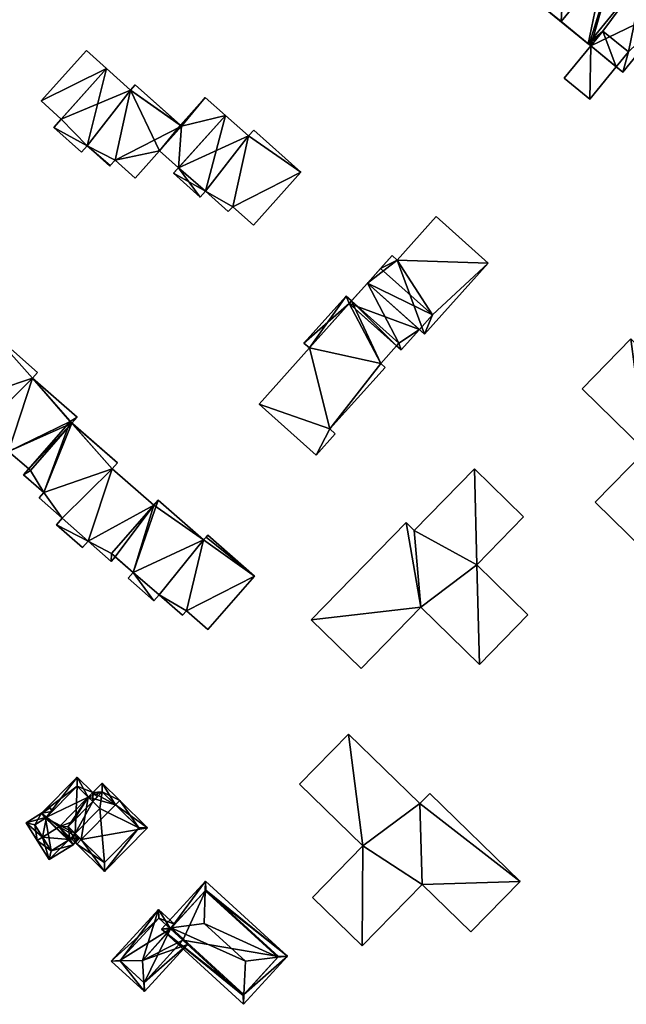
# Model space of a CAD drawing. Header units: inches. Extents: x 2685601 to 2690022, y 1235992 to 1239010.
# Tile 340 of 390: x 2689705 to 2689801, y 1237316 to 1237473. Entities that reach past the tile are written whole.
import ezdxf

# ---------------------------------------------------------------- set-up
doc = ezdxf.new("R2010")
doc.units = ezdxf.units.IN
doc.header["$MEASUREMENT"] = 0
doc.layers.add('Gebaeude Einzelhaus', color=10, linetype='Continuous')

msp = doc.modelspace()

# ---------------------------------------------------------------- meshes
at = {"layer": 'Gebaeude Einzelhaus'}
mesh = msp.add_polyface(dxfattribs=at)
corners = [(2689799.21, 1237483.392, 506.798), (2689793.805, 1237492.246, 506.798), (2689791.631, 1237489.586, 506.798), (2689801.385, 1237486.053, 506.798), (2689791.631, 1237489.586, 508.063), (2689782.754, 1237478.723, 508.063), (2689790.665, 1237472.259, 508.063), (2689799.542, 1237483.121, 508.063), (2689795.215, 1237459.954, 503.259), (2689799.423, 1237465.103, 503.26), (2689795.372, 1237468.412, 503.26), (2689791.165, 1237463.264, 503.26), (2689795.142, 1237468.601, 509.201), (2689799.543, 1237483.123, 509.201), (2689790.665, 1237472.259, 509.201), (2689795.372, 1237468.412, 509.201), (2689809.338, 1237475.119, 509.201), (2689800.46, 1237464.255, 509.201), (2689809.338, 1237475.119, 508.063), (2689804.661, 1237483.546, 508.063), (2689802.405, 1237480.785, 508.063), (2689811.595, 1237477.881, 508.063), (2689791.631, 1237489.586, 496.373), (2689793.805, 1237492.246, 496.373), (2689790.045, 1237487.645, 496.373), (2689790.045, 1237487.645, 506.798), (2689801.385, 1237486.053, 496.373), (2689799.21, 1237483.392, 496.373), (2689797.624, 1237481.451, 496.373), (2689782.754, 1237478.723, 496.373), (2689794.979, 1237468.733, 496.373), (2689794.98, 1237468.734, 508.063), (2689802.404, 1237480.783, 508.063), (2689802.404, 1237480.783, 496.373), (2689799.542, 1237483.121, 496.373), (2689803.856, 1237479.596, 496.373), (2689795.215, 1237459.954, 496.373), (2689791.165, 1237463.264, 496.373), (2689799.423, 1237465.103, 496.373), (2689795.372, 1237468.412, 496.373), (2689797.288, 1237470.756, 496.373), (2689801.338, 1237467.446, 496.373), (2689799.543, 1237483.123, 508.063), (2689799.543, 1237483.123, 496.373), (2689795.142, 1237468.601, 496.373), (2689800.46, 1237464.255, 496.373), (2689809.338, 1237475.119, 496.373), (2689802.405, 1237480.785, 496.373), (2689804.661, 1237483.546, 496.373), (2689811.595, 1237477.881, 496.373)]
mesh.append_faces([[corners[k] for k in face] for face in [(21, 19, 18), (18, 19, 20), (16, 15, 17), (16, 13, 15), (15, 13, 12), (12, 13, 14), (8, 10, 11), (8, 9, 10), (4, 6, 7), (4, 5, 6), (3, 1, 0), (0, 1, 2)]], dxfattribs={"color": 13})
mesh.append_faces([[corners[k] for k in face] for face in [(48, 46, 47), (48, 49, 46), (18, 49, 21), (18, 46, 49), (48, 47, 19), (19, 47, 20), (19, 21, 48), (48, 21, 49), (35, 40, 30), (30, 40, 44), (44, 40, 39), (35, 41, 40), (41, 45, 38), (35, 46, 41), (41, 46, 45), (33, 47, 35), (35, 47, 46), (33, 34, 47), (47, 34, 43), (13, 20, 42), (13, 16, 20), (20, 16, 18), (17, 18, 16), (17, 45, 18), (18, 45, 46), (45, 9, 38), (9, 15, 10), (45, 17, 9), (9, 17, 15), (44, 10, 12), (12, 10, 15), (44, 39, 10), (14, 31, 12), (12, 31, 44), (44, 31, 30), (14, 6, 31), (14, 7, 6), (7, 42, 34), (34, 42, 43), (14, 13, 7), (7, 13, 42), (38, 40, 41), (38, 39, 40), (38, 36, 39), (39, 36, 37), (37, 10, 39), (37, 11, 10), (9, 8, 38), (38, 8, 36), (8, 11, 36), (36, 11, 37), (24, 28, 29), (29, 28, 30), (30, 28, 35), (35, 28, 33), (33, 28, 34), (34, 28, 27), (7, 0, 4), (4, 0, 2), (0, 34, 27), (0, 33, 34), (7, 32, 0), (0, 32, 33), (6, 30, 31), (5, 29, 6), (6, 29, 30), (4, 25, 5), (5, 25, 29), (29, 25, 24), (4, 2, 25), (23, 27, 22), (22, 27, 24), (24, 27, 28), (23, 26, 27), (1, 3, 23), (23, 3, 26), (27, 26, 0), (0, 26, 3), (2, 24, 25), (2, 22, 24), (2, 1, 22), (22, 1, 23)]], dxfattribs={"color": 41})
mesh = msp.add_polyface(dxfattribs=at)
corners = [(2689734.31, 1237445.38, 496.415), (2689737.944, 1237442.126, 496.415), (2689738.646, 1237442.91, 496.415), (2689749.424, 1237448.386, 496.415), (2689741.908, 1237439.991, 496.415), (2689741.114, 1237454.121, 496.415), (2689741.961, 1237455.068, 496.415), (2689737.48, 1237457.375, 496.415), (2689729.27, 1237448.205, 496.415), (2689733.471, 1237444.444, 496.415), (2689722.454, 1237461.395, 495.278), (2689730.548, 1237455.663, 495.278), (2689723.206, 1237462.235, 495.278), (2689720.011, 1237450.278, 495.278), (2689723.184, 1237447.438, 495.278), (2689715.594, 1237452.569, 495.278), (2689718.639, 1237464.81, 495.278), (2689710.276, 1237455.469, 495.278), (2689714.669, 1237451.536, 495.278), (2689719.241, 1237449.416, 495.278), (2689719.185, 1237449.354, 495.278), (2689718.638, 1237464.809, 493.383), (2689708.279, 1237459.671, 493.383), (2689711.476, 1237456.809, 493.383), (2689715.443, 1237467.671, 493.383), (2689730.548, 1237455.663, 494.645), (2689730.04, 1237449.065, 494.645), (2689737.48, 1237457.375, 494.645), (2689727.043, 1237451.749, 494.645), (2689734.293, 1237460.229, 494.645), (2689730.358, 1237455.833, 494.645), (2689737.944, 1237442.126, 481.855), (2689734.31, 1237445.38, 481.855), (2689738.646, 1237442.91, 481.855), (2689741.908, 1237439.991, 481.855), (2689749.424, 1237448.386, 481.855), (2689741.961, 1237455.068, 481.855), (2689741.114, 1237454.121, 481.855), (2689737.48, 1237457.375, 481.855), (2689729.27, 1237448.205, 481.855), (2689730.04, 1237449.065, 481.855), (2689733.471, 1237444.444, 481.855), (2689710.276, 1237455.469, 481.855), (2689711.476, 1237456.809, 481.855), (2689714.669, 1237451.536, 481.855), (2689715.594, 1237452.569, 481.855), (2689719.185, 1237449.354, 481.855), (2689719.241, 1237449.416, 481.855), (2689720.011, 1237450.278, 481.855), (2689723.184, 1237447.438, 481.855), (2689727.043, 1237451.749, 481.855), (2689723.206, 1237462.235, 481.855), (2689730.358, 1237455.833, 481.855), (2689722.454, 1237461.395, 481.855), (2689718.638, 1237464.809, 481.855), (2689730.548, 1237455.663, 481.855), (2689708.279, 1237459.671, 481.855), (2689715.443, 1237467.671, 481.855), (2689734.293, 1237460.229, 481.855), (2689726.853, 1237451.919, 494.645), (2689726.853, 1237451.919, 481.855)]
mesh.append_faces([[corners[k] for k in face] for face in [(25, 29, 30), (25, 27, 29), (28, 26, 25), (25, 26, 27), (24, 22, 21), (21, 22, 23), (13, 15, 19), (19, 15, 20), (15, 17, 18), (15, 16, 17), (13, 10, 15), (15, 10, 16), (14, 11, 13), (13, 11, 10), (10, 11, 12), (0, 8, 9), (0, 7, 8), (0, 5, 7), (5, 3, 6), (0, 2, 5), (5, 2, 3), (3, 2, 4), (0, 1, 2)]], dxfattribs={"color": 13})
mesh.append_faces([[corners[k] for k in face] for face in [(50, 55, 40), (40, 55, 38), (38, 55, 58), (58, 55, 52), (27, 38, 29), (29, 38, 58), (50, 59, 60), (50, 28, 59), (50, 40, 28), (28, 40, 26), (30, 29, 52), (52, 29, 58), (57, 54, 56), (56, 54, 43), (54, 57, 21), (21, 57, 24), (23, 22, 43), (43, 22, 56), (22, 24, 56), (56, 24, 57), (52, 53, 51), (53, 43, 54), (53, 45, 43), (43, 45, 42), (42, 45, 44), (45, 47, 46), (53, 48, 45), (45, 48, 47), (52, 50, 53), (53, 50, 48), (48, 50, 49), (52, 55, 50), (10, 21, 16), (10, 53, 21), (21, 53, 54), (10, 12, 53), (53, 12, 51), (51, 30, 52), (30, 11, 25), (51, 12, 30), (30, 12, 11), (11, 28, 25), (28, 49, 50), (11, 14, 28), (28, 14, 49), (14, 13, 49), (49, 13, 48), (13, 19, 48), (48, 19, 47), (19, 20, 47), (47, 20, 46), (20, 15, 46), (46, 15, 45), (15, 18, 45), (45, 18, 44), (18, 17, 44), (44, 17, 42), (42, 23, 43), (23, 16, 21), (42, 17, 23), (23, 17, 16), (35, 37, 36), (37, 40, 38), (40, 41, 39), (37, 32, 40), (40, 32, 41), (35, 33, 37), (37, 33, 32), (32, 33, 31), (35, 34, 33), (0, 9, 32), (32, 9, 41), (9, 8, 41), (41, 8, 39), (39, 26, 40), (26, 7, 27), (39, 8, 26), (26, 8, 7), (5, 27, 7), (5, 37, 27), (27, 37, 38), (5, 6, 37), (37, 6, 36), (6, 3, 36), (36, 3, 35), (3, 4, 35), (35, 4, 34), (4, 2, 34), (34, 2, 33), (2, 1, 33), (33, 1, 31), (1, 0, 31), (31, 0, 32)]], dxfattribs={"color": 41})
mesh = msp.add_polyface(dxfattribs=at)
corners = [(2689757.114, 1237427.568, 495.689), (2689749.929, 1237421.268, 495.689), (2689750.781, 1237420.504, 495.689), (2689756.606, 1237428.726, 495.689), (2689754.048, 1237407.663, 495.689), (2689742.811, 1237411.6, 495.689), (2689762.086, 1237418.035, 495.689), (2689751.846, 1237403.513, 495.689), (2689754.888, 1237406.91, 495.689), (2689762.779, 1237417.415, 495.689), (2689764.611, 1237420.856, 495.689), (2689757.464, 1237427.958, 495.689), (2689757.114, 1237427.568, 496.068), (2689765.338, 1237420.206, 496.068), (2689768.233, 1237423.44, 496.068), (2689760.011, 1237430.803, 496.068), (2689764.699, 1237434.431, 497.964), (2689763.9, 1237435.148, 497.964), (2689760.01, 1237430.803, 497.964), (2689769.04, 1237422.718, 497.964), (2689779.12, 1237433.976, 497.964), (2689770.889, 1237441.345, 497.964), (2689749.929, 1237421.268, 481.922), (2689756.606, 1237428.726, 481.922), (2689750.781, 1237420.504, 481.922), (2689742.811, 1237411.6, 481.922), (2689751.846, 1237403.513, 481.922), (2689754.888, 1237406.91, 481.922), (2689754.048, 1237407.663, 481.922), (2689762.779, 1237417.415, 481.922), (2689762.086, 1237418.035, 481.922), (2689764.611, 1237420.856, 481.922), (2689757.464, 1237427.958, 481.922), (2689764.961, 1237421.246, 481.922), (2689760.011, 1237430.803, 481.922), (2689762.068, 1237433.1, 496.068), (2689762.068, 1237433.1, 481.922), (2689765.338, 1237420.206, 481.922), (2689768.233, 1237423.44, 481.922), (2689770.29, 1237425.738, 481.922), (2689764.699, 1237434.431, 481.922), (2689770.889, 1237441.345, 481.922), (2689763.9, 1237435.148, 481.922), (2689769.04, 1237422.718, 481.922), (2689779.12, 1237433.976, 481.922)]
mesh.append_faces([[corners[k] for k in face] for face in [(16, 20, 21), (16, 19, 20), (16, 18, 19), (16, 17, 18), (12, 14, 15), (12, 13, 14), (3, 0, 11), (0, 6, 10), (6, 4, 9), (4, 7, 8), (4, 5, 7), (0, 2, 6), (6, 2, 4), (4, 2, 5), (3, 1, 0), (0, 1, 2)]], dxfattribs={"color": 13})
mesh.append_faces([[corners[k] for k in face] for face in [(40, 36, 42), (40, 39, 36), (39, 43, 38), (40, 44, 39), (39, 44, 43), (40, 41, 44), (21, 20, 41), (41, 20, 44), (20, 19, 44), (44, 19, 43), (43, 14, 38), (14, 18, 15), (43, 19, 14), (14, 19, 18), (17, 35, 18), (18, 35, 15), (17, 42, 35), (35, 42, 36), (17, 16, 42), (42, 16, 40), (16, 21, 40), (40, 21, 41), (34, 33, 32), (33, 37, 31), (34, 38, 33), (33, 38, 37), (34, 39, 38), (34, 36, 39), (37, 38, 13), (13, 38, 14), (37, 10, 31), (10, 12, 0), (37, 13, 10), (10, 13, 12), (11, 34, 32), (34, 35, 36), (11, 15, 34), (34, 15, 35), (0, 12, 11), (11, 12, 15), (26, 28, 27), (28, 30, 29), (30, 32, 31), (31, 32, 33), (28, 24, 30), (30, 24, 32), (32, 24, 23), (23, 24, 22), (26, 25, 28), (28, 25, 24), (23, 11, 32), (23, 3, 11), (30, 31, 6), (6, 31, 10), (6, 9, 30), (30, 9, 29), (9, 4, 29), (29, 4, 28), (4, 8, 28), (28, 8, 27), (8, 7, 27), (27, 7, 26), (7, 5, 26), (26, 5, 25), (5, 2, 25), (25, 2, 24), (2, 1, 24), (24, 1, 22), (1, 3, 22), (22, 3, 23)]], dxfattribs={"color": 41})
mesh = msp.add_polyface(dxfattribs=at)
corners = [(2689742.089, 1237384.325, 493.404), (2689734.676, 1237390.818, 493.404), (2689734.418, 1237390.522, 493.404), (2689734.03, 1237390.079, 493.404), (2689722.859, 1237384.93, 493.404), (2689726.836, 1237396.379, 493.404), (2689726.969, 1237381.375, 493.404), (2689731.298, 1237378.825, 493.404), (2689719.435, 1237387.929, 493.404), (2689726.141, 1237380.43, 493.404), (2689722.074, 1237384.033, 493.404), (2689722.054, 1237384.01, 493.404), (2689730.683, 1237378.123, 493.404), (2689734.678, 1237375.864, 493.404), (2689700.136, 1237423.273, 491.888), (2689706.931, 1237415.725, 491.888), (2689707.723, 1237416.628, 491.888), (2689696.186, 1237412.116, 491.888), (2689698.935, 1237407.849, 491.888), (2689703.126, 1237404.111, 491.888), (2689712.886, 1237408.84, 491.888), (2689713.994, 1237409.54, 491.888), (2689692.893, 1237415.001, 491.888), (2689695.265, 1237411.064, 491.888), (2689698.061, 1237406.851, 491.888), (2689702.286, 1237403.151, 491.888), (2689706.305, 1237401.327, 491.888), (2689713.166, 1237408.595, 491.888), (2689712.886, 1237408.84, 492.646), (2689705.505, 1237400.414, 492.645), (2689708.705, 1237397.61, 492.645), (2689711.623, 1237393.53, 492.645), (2689707.949, 1237396.748, 492.645), (2689719.554, 1237401.328, 492.645), (2689715.729, 1237389.883, 492.645), (2689710.703, 1237392.48, 492.645), (2689714.835, 1237388.861, 492.645), (2689719.435, 1237387.929, 492.645), (2689719.394, 1237386.673, 492.645), (2689726.128, 1237395.57, 492.645), (2689720.034, 1237387.404, 492.645), (2689720.383, 1237402.275, 492.645), (2689726.141, 1237380.43, 479.964), (2689722.054, 1237384.01, 479.964), (2689726.969, 1237381.375, 479.964), (2689730.683, 1237378.123, 479.964), (2689731.298, 1237378.825, 479.964), (2689734.678, 1237375.864, 479.964), (2689742.089, 1237384.325, 479.964), (2689734.676, 1237390.818, 479.964), (2689734.418, 1237390.522, 479.964), (2689734.03, 1237390.079, 479.964), (2689726.836, 1237396.379, 479.964), (2689726.128, 1237395.57, 479.964), (2689722.859, 1237384.93, 479.964), (2689720.034, 1237387.404, 479.964), (2689722.074, 1237384.033, 479.964), (2689719.435, 1237387.929, 479.964), (2689696.186, 1237412.116, 479.964), (2689692.893, 1237415.001, 479.964), (2689695.265, 1237411.064, 479.964), (2689698.935, 1237407.849, 479.964), (2689698.061, 1237406.851, 479.964), (2689702.286, 1237403.151, 479.964), (2689703.126, 1237404.111, 479.964), (2689706.305, 1237401.327, 479.964), (2689713.166, 1237408.595, 479.964), (2689713.994, 1237409.54, 479.964), (2689706.931, 1237415.725, 479.964), (2689707.723, 1237416.628, 479.964), (2689700.136, 1237423.273, 479.964), (2689706.586, 1237401.081, 479.964), (2689710.703, 1237392.48, 479.964), (2689711.623, 1237393.53, 479.964), (2689714.835, 1237388.861, 479.964), (2689715.729, 1237389.883, 479.964), (2689719.394, 1237386.673, 479.964), (2689719.554, 1237401.328, 479.964), (2689720.383, 1237402.275, 479.964), (2689705.505, 1237400.414, 479.964), (2689708.705, 1237397.61, 479.964), (2689707.949, 1237396.748, 479.964)]
mesh.append_faces([[corners[k] for k in face] for face in [(28, 33, 41), (37, 38, 40), (33, 34, 39), (39, 34, 37), (37, 34, 38), (34, 35, 36), (33, 31, 34), (34, 31, 35), (28, 30, 33), (33, 30, 31), (31, 30, 32), (28, 29, 30), (21, 20, 27), (20, 19, 26), (19, 24, 25), (19, 18, 24), (18, 17, 23), (17, 14, 22), (21, 15, 20), (20, 15, 19), (19, 15, 18), (18, 15, 17), (17, 15, 14), (14, 15, 16), (0, 7, 13), (7, 6, 12), (9, 10, 11), (6, 4, 9), (9, 4, 10), (4, 5, 8), (0, 3, 7), (7, 3, 6), (6, 3, 4), (4, 3, 5), (0, 2, 3), (0, 1, 2)]], dxfattribs={"color": 13})
mesh.append_faces([[corners[k] for k in face] for face in [(71, 79, 65), (66, 80, 71), (71, 80, 79), (80, 73, 81), (73, 75, 72), (72, 75, 74), (75, 57, 76), (76, 57, 55), (75, 53, 57), (78, 77, 66), (66, 77, 80), (80, 77, 73), (73, 77, 75), (75, 77, 53), (31, 32, 73), (73, 32, 81), (32, 30, 81), (81, 30, 80), (30, 29, 80), (80, 29, 79), (79, 26, 65), (26, 28, 20), (79, 29, 26), (26, 29, 28), (78, 27, 41), (41, 27, 28), (28, 27, 20), (78, 66, 27), (41, 33, 78), (78, 33, 77), (33, 39, 77), (77, 39, 53), (76, 55, 38), (38, 55, 40), (38, 34, 76), (76, 34, 75), (34, 36, 75), (75, 36, 74), (36, 35, 74), (74, 35, 72), (35, 31, 72), (72, 31, 73), (64, 66, 65), (65, 66, 71), (64, 68, 66), (66, 68, 67), (68, 70, 69), (68, 58, 70), (70, 58, 59), (64, 61, 68), (68, 61, 58), (58, 61, 60), (64, 62, 61), (64, 63, 62), (22, 14, 59), (59, 14, 70), (14, 16, 70), (70, 16, 69), (16, 15, 69), (69, 15, 68), (15, 21, 68), (68, 21, 67), (67, 21, 66), (66, 21, 27), (64, 65, 19), (19, 65, 26), (19, 25, 64), (64, 25, 63), (25, 24, 63), (63, 24, 62), (24, 18, 62), (62, 18, 61), (18, 23, 61), (61, 23, 60), (23, 17, 60), (60, 17, 58), (17, 22, 58), (58, 22, 59), (51, 53, 52), (53, 55, 57), (51, 54, 53), (53, 54, 55), (54, 42, 56), (56, 42, 43), (51, 44, 54), (54, 44, 42), (51, 46, 44), (44, 46, 45), (50, 48, 51), (51, 48, 46), (46, 48, 47), (50, 49, 48), (10, 4, 56), (56, 4, 54), (11, 10, 43), (43, 10, 56), (54, 40, 55), (40, 8, 37), (54, 4, 40), (40, 4, 8), (8, 39, 37), (39, 52, 53), (8, 5, 39), (39, 5, 52), (5, 3, 52), (52, 3, 51), (3, 2, 51), (51, 2, 50), (2, 1, 50), (50, 1, 49), (1, 0, 49), (49, 0, 48), (0, 13, 48), (48, 13, 47), (13, 7, 47), (47, 7, 46), (7, 12, 46), (46, 12, 45), (12, 6, 45), (45, 6, 44), (6, 9, 44), (44, 9, 42), (9, 11, 42), (42, 11, 43)]], dxfattribs={"color": 41})
mesh = msp.add_polyface(dxfattribs=at)
corners = [(2689828.933, 1237398.583, 500.524), (2689814.624, 1237412.546, 500.459), (2689813.04, 1237410.923, 500.459), (2689804.029, 1237404.215, 500.454), (2689801.746, 1237421.944, 500.409), (2689813.413, 1237398.123, 500.489), (2689793.998, 1237414.003, 500.409), (2689803.903, 1237388.377, 500.489), (2689796.052, 1237396.039, 500.454), (2689821.133, 1237390.59, 500.524), (2689821.133, 1237390.59, 487.069), (2689813.413, 1237398.123, 487.069), (2689828.933, 1237398.583, 487.069), (2689814.624, 1237412.546, 487.069), (2689813.04, 1237410.923, 487.069), (2689801.746, 1237421.944, 487.069), (2689793.998, 1237414.003, 487.069), (2689804.029, 1237404.215, 487.069), (2689796.052, 1237396.039, 487.069), (2689803.903, 1237388.377, 487.069)]
mesh.append_faces([[corners[k] for k in face] for face in [(0, 5, 9), (5, 3, 7), (7, 3, 8), (3, 4, 6), (0, 2, 5), (5, 2, 3), (3, 2, 4), (0, 1, 2)]], dxfattribs={"color": 13})
mesh.append_faces([[corners[k] for k in face] for face in [(11, 12, 10), (11, 14, 12), (12, 14, 13), (18, 17, 19), (19, 17, 11), (11, 17, 14), (14, 17, 15), (15, 17, 16), (5, 7, 11), (11, 7, 19), (7, 8, 19), (19, 8, 18), (8, 3, 18), (18, 3, 17), (3, 6, 17), (17, 6, 16), (6, 4, 16), (16, 4, 15), (4, 14, 15), (4, 2, 14), (2, 1, 14), (14, 1, 13), (1, 12, 13), (1, 0, 12), (0, 9, 12), (12, 9, 10), (9, 5, 10), (10, 5, 11)]], dxfattribs={"color": 41})
mesh = msp.add_polyface(dxfattribs=at)
corners = [(2689768.457, 1237379.396, 496.217), (2689751.072, 1237377.375, 496.27), (2689758.968, 1237369.671, 496.217), (2689766.141, 1237392.817, 496.27), (2689777.317, 1237386.113, 496.209), (2689777.74, 1237370.339, 496.155), (2689767.413, 1237391.577, 496.262), (2689785.418, 1237378.208, 496.155), (2689776.934, 1237401.334, 496.262), (2689784.738, 1237393.719, 496.209), (2689776.934, 1237401.334, 483.503), (2689784.738, 1237393.719, 483.503), (2689767.413, 1237391.577, 483.503), (2689766.141, 1237392.817, 483.503), (2689751.072, 1237377.375, 483.503), (2689758.968, 1237369.671, 483.503), (2689768.457, 1237379.396, 483.503), (2689777.74, 1237370.339, 483.503), (2689785.418, 1237378.208, 483.503), (2689777.317, 1237386.113, 483.503)]
mesh.append_faces([[corners[k] for k in face] for face in [(6, 4, 8), (8, 4, 9), (4, 5, 7), (3, 0, 6), (6, 0, 4), (4, 0, 5), (3, 1, 0), (0, 1, 2)]], dxfattribs={"color": 13})
mesh.append_faces([[corners[k] for k in face] for face in [(17, 19, 18), (19, 10, 11), (19, 12, 10), (17, 16, 19), (19, 16, 12), (12, 16, 13), (13, 16, 14), (14, 16, 15), (9, 4, 11), (11, 4, 19), (4, 7, 19), (19, 7, 18), (7, 5, 18), (18, 5, 17), (5, 16, 17), (5, 0, 16), (0, 2, 16), (16, 2, 15), (2, 14, 15), (2, 1, 14), (1, 3, 14), (14, 3, 13), (3, 6, 13), (13, 6, 12), (6, 8, 12), (12, 8, 10), (8, 9, 10), (10, 9, 11)]], dxfattribs={"color": 41})
mesh = msp.add_polyface(dxfattribs=at)
corners = [(2689768.648, 1237335.453, 495.298), (2689776.368, 1237327.92, 495.333), (2689784.168, 1237335.913, 495.333), (2689768.275, 1237348.253, 495.268), (2689769.859, 1237349.876, 495.268), (2689759.264, 1237341.545, 495.263), (2689756.981, 1237359.274, 495.218), (2689749.233, 1237351.333, 495.218), (2689759.138, 1237325.707, 495.298), (2689751.287, 1237333.369, 495.263), (2689759.264, 1237341.545, 482.568), (2689749.233, 1237351.333, 482.568), (2689751.287, 1237333.369, 482.568), (2689759.138, 1237325.707, 482.568), (2689768.648, 1237335.453, 482.568), (2689776.368, 1237327.92, 482.568), (2689784.168, 1237335.913, 482.568), (2689769.859, 1237349.876, 482.568), (2689768.275, 1237348.253, 482.568), (2689756.981, 1237359.274, 482.568)]
mesh.append_faces([[corners[k] for k in face] for face in [(0, 5, 8), (8, 5, 9), (5, 6, 7), (0, 3, 5), (5, 3, 6), (0, 2, 3), (3, 2, 4), (0, 1, 2)]], dxfattribs={"color": 13})
mesh.append_faces([[corners[k] for k in face] for face in [(16, 18, 17), (18, 10, 19), (19, 10, 11), (10, 13, 12), (15, 14, 16), (16, 14, 18), (18, 14, 10), (10, 14, 13), (7, 6, 11), (11, 6, 19), (6, 18, 19), (6, 3, 18), (3, 4, 18), (18, 4, 17), (4, 16, 17), (4, 2, 16), (2, 1, 16), (16, 1, 15), (1, 0, 15), (15, 0, 14), (0, 8, 14), (14, 8, 13), (8, 9, 13), (13, 9, 12), (9, 5, 12), (12, 5, 10), (5, 7, 10), (10, 7, 11)]], dxfattribs={"color": 41})
mesh = msp.add_polyface(dxfattribs=at)
corners = [(2689709.119, 1237346.12, 490.195), (2689713.965, 1237352.465, 489.918), (2689708.315, 1237346.726, 489.918), (2689715.755, 1237349.3, 490.888), (2689716.458, 1237350.013, 490.888), (2689711.131, 1237344.603, 490.888), (2689713.325, 1237345.406, 490.618), (2689716.468, 1237348.598, 490.618), (2689717.17, 1237349.312, 490.618), (2689709.026, 1237346.026, 489.918), (2689712.824, 1237342.622, 489.918), (2689713.368, 1237341.751, 489.918), (2689714.394, 1237342.793, 489.918), (2689712.738, 1237342.538, 489.918), (2689712.634, 1237342.473, 489.918), (2689713.794, 1237343.385, 489.918), (2689712.812, 1237342.613, 489.918), (2689712.545, 1237344.614, 490.566), (2689712.823, 1237342.624, 489.919), (2689713.681, 1237343.496, 489.976), (2689713.976, 1237351.051, 490.195), (2689712.811, 1237342.612, 489.918), (2689714.219, 1237342.966, 489.984), (2689710.049, 1237347.065, 489.918), (2689709.715, 1237347.6, 489.918), (2689709.994, 1237347.009, 490.109), (2689712.745, 1237342.545, 490.188), (2689709.57, 1237339.381, 489.918), (2689708.51, 1237342.965, 490.888), (2689707.663, 1237342.436, 490.887), (2689705.918, 1237345.229, 489.918), (2689709.889, 1237340.759, 490.187), (2689712.738, 1237342.538, 490.187), (2689708.975, 1237345.974, 490.209), (2689707.295, 1237344.91, 490.213), (2689712.634, 1237342.473, 481.696), (2689712.738, 1237342.538, 481.696), (2689713.681, 1237343.496, 481.696), (2689716.468, 1237348.598, 481.697), (2689713.976, 1237351.051, 481.697), (2689709.026, 1237346.026, 481.697), (2689717.604, 1237347.48, 481.697), (2689708.975, 1237345.974, 481.697), (2689707.295, 1237344.91, 481.697), (2689709.889, 1237340.759, 481.696)]
mesh.append_faces([[corners[k] for k in face] for face in [(2, 34, 30), (30, 34, 29), (29, 34, 28), (2, 33, 34), (2, 0, 33), (2, 25, 0), (2, 24, 25), (23, 25, 24), (11, 32, 26), (27, 31, 11), (11, 31, 32), (27, 29, 31), (31, 29, 28), (11, 26, 10), (10, 26, 18), (0, 28, 5), (0, 30, 28), (28, 30, 29), (0, 2, 30), (0, 25, 2), (2, 25, 24), (27, 28, 29), (27, 26, 28), (28, 26, 5), (27, 11, 26), (26, 18, 5), (11, 10, 26), (26, 10, 18), (23, 24, 25), (11, 18, 22), (22, 18, 19), (11, 21, 18), (4, 7, 3), (4, 8, 7), (11, 22, 12), (14, 13, 11), (11, 13, 21), (2, 0, 9), (4, 20, 1), (1, 20, 2), (2, 20, 0), (4, 3, 20), (19, 18, 15), (15, 18, 10), (10, 18, 16), (19, 17, 18), (18, 17, 5), (5, 17, 6), (13, 10, 16), (10, 12, 15), (14, 11, 13), (13, 11, 10), (10, 11, 12), (2, 9, 0), (3, 7, 4), (4, 7, 8), (3, 6, 7), (3, 5, 6), (3, 0, 5), (4, 1, 3), (3, 1, 0), (0, 1, 2)]], dxfattribs={"color": 13})
mesh.append_faces([[corners[k] for k in face] for face in [(42, 44, 43), (42, 35, 44), (42, 40, 35), (16, 26, 13), (13, 26, 32), (16, 18, 26), (31, 14, 32), (32, 14, 13), (31, 44, 14), (14, 44, 35), (31, 43, 44), (28, 34, 31), (31, 34, 43), (34, 33, 43), (43, 33, 42), (0, 9, 33), (33, 9, 42), (42, 9, 40), (40, 36, 35), (38, 37, 39), (39, 37, 40), (40, 37, 36), (38, 41, 37), (39, 9, 20), (20, 9, 0), (39, 40, 9), (39, 20, 38), (38, 20, 7), (7, 20, 3), (18, 37, 19), (21, 36, 18), (18, 36, 37), (21, 13, 36), (14, 36, 13), (14, 35, 36)]], dxfattribs={"color": 41})
mesh = msp.add_polyface(dxfattribs=at)
corners = [(2689720.046, 1237348.053, 492.529), (2689717.945, 1237351.524, 490.888), (2689716.458, 1237350.013, 490.888), (2689720.748, 1237348.766, 492.529), (2689715.755, 1237349.3, 490.888), (2689714.635, 1237342.557, 492.529), (2689711.131, 1237344.603, 490.888), (2689713.933, 1237341.844, 492.529), (2689718.341, 1237337.504, 489.749), (2689725.156, 1237344.425, 489.749), (2689717.956, 1237350.11, 491.305), (2689712.545, 1237344.614, 491.305), (2689718.33, 1237338.918, 490.199), (2689723.743, 1237344.414, 490.198), (2689717.956, 1237350.11, 481.697), (2689723.743, 1237344.414, 481.696), (2689716.468, 1237348.598, 490.618), (2689716.468, 1237348.598, 481.697), (2689713.325, 1237345.406, 490.618), (2689712.545, 1237344.614, 490.566), (2689713.681, 1237343.496, 489.976), (2689713.681, 1237343.496, 481.696), (2689718.33, 1237338.918, 481.696), (2689717.604, 1237347.48, 481.697)]
mesh.append_faces([[corners[k] for k in face] for face in [(8, 13, 9), (9, 13, 3), (3, 13, 0), (8, 12, 13), (8, 7, 12), (12, 7, 5), (4, 11, 6), (6, 11, 7), (7, 11, 5), (1, 10, 2), (2, 10, 4), (4, 10, 11), (1, 3, 10), (10, 3, 0), (5, 9, 0), (0, 9, 3), (7, 8, 5), (5, 8, 9), (5, 6, 7), (0, 4, 5), (5, 4, 6), (0, 2, 4), (3, 1, 0), (0, 1, 2)]], dxfattribs={"color": 13})
mesh.append_faces([[corners[k] for k in face] for face in [(15, 23, 14), (14, 23, 17), (15, 22, 23), (23, 22, 21), (13, 22, 15), (13, 12, 22), (20, 11, 19), (20, 5, 11), (20, 12, 5), (20, 22, 12), (20, 21, 22), (11, 18, 19), (11, 16, 18), (16, 14, 17), (11, 10, 16), (16, 10, 14), (0, 13, 10), (10, 13, 14), (14, 13, 15)]], dxfattribs={"color": 41})
mesh = msp.add_polyface(dxfattribs=at)
corners = [(2689740.425, 1237317.996, 491.571), (2689747.331, 1237324.069, 491.139), (2689745.812, 1237323.888, 491.571), (2689740.355, 1237316.438, 491.139), (2689740.661, 1237323.275, 493.035), (2689727.348, 1237328.329, 491.139), (2689728.892, 1237328.538, 491.571), (2689734.13, 1237329.246, 493.035), (2689734.323, 1237335.96, 491.139), (2689734.279, 1237334.431, 491.571), (2689740.291, 1237317.85, 491.5), (2689734.386, 1237334.548, 491.512), (2689745.919, 1237324.005, 491.512), (2689728.76, 1237328.393, 491.5), (2689734.386, 1237334.548, 481.116), (2689745.919, 1237324.005, 481.115), (2689728.76, 1237328.393, 481.116), (2689728.76, 1237328.393, 489.445), (2689728.831, 1237328.328, 489.496), (2689730.739, 1237326.583, 488.129), (2689740.291, 1237317.85, 481.115), (2689730.739, 1237326.583, 481.116)]
mesh.append_faces([[corners[k] for k in face] for face in [(13, 10, 5), (6, 13, 5), (9, 6, 8), (11, 9, 8), (8, 6, 5), (0, 2, 1), (1, 2, 12), (12, 11, 1), (1, 11, 8), (10, 0, 3), (5, 10, 3), (3, 0, 1), (8, 6, 9), (9, 6, 7), (8, 5, 6), (2, 7, 4), (1, 9, 2), (2, 9, 7), (1, 8, 9), (6, 4, 7), (6, 0, 4), (6, 5, 0), (0, 5, 3), (0, 2, 4), (3, 1, 0), (0, 1, 2)]], dxfattribs={"color": 13})
mesh.append_faces([[corners[k] for k in face] for face in [(14, 21, 16), (14, 15, 21), (21, 15, 20), (15, 0, 20), (20, 0, 10), (12, 2, 15), (15, 2, 0), (13, 19, 10), (10, 19, 20), (20, 19, 21), (13, 18, 19), (13, 17, 18), (14, 9, 11), (14, 17, 9), (9, 17, 6), (6, 17, 13), (14, 16, 17), (11, 12, 14), (14, 12, 15)]], dxfattribs={"color": 41})
mesh = msp.add_polyface(dxfattribs=at)
corners = [(2689724.326, 1237323.4, 489.496), (2689731.477, 1237325.909, 487.6), (2689730.739, 1237326.583, 488.129), (2689724.565, 1237319.896, 488.153), (2689724.663, 1237318.453, 487.6), (2689728.831, 1237328.328, 489.496), (2689728.76, 1237328.393, 489.445), (2689729.434, 1237329.13, 489.445), (2689726.853, 1237331.491, 487.6), (2689720.811, 1237323.328, 488.153), (2689719.363, 1237323.298, 487.6), (2689724.599, 1237319.865, 488.129), (2689726.916, 1237330.079, 488.127), (2689720.775, 1237323.361, 488.127), (2689728.76, 1237328.393, 481.116), (2689726.916, 1237330.079, 481.116), (2689720.775, 1237323.361, 481.115), (2689724.599, 1237319.865, 481.115), (2689730.739, 1237326.583, 481.116)]
mesh.append_faces([[corners[k] for k in face] for face in [(10, 9, 4), (4, 9, 3), (10, 13, 9), (7, 12, 8), (8, 12, 10), (10, 12, 13), (7, 6, 12), (4, 11, 1), (1, 11, 2), (4, 3, 11), (9, 3, 0), (10, 4, 9), (9, 4, 3), (6, 0, 5), (6, 8, 0), (0, 8, 9), (9, 8, 10), (6, 7, 8), (0, 2, 5), (4, 1, 3), (3, 1, 0), (0, 1, 2)]], dxfattribs={"color": 13})
mesh.append_faces([[corners[k] for k in face] for face in [(17, 14, 18), (17, 16, 14), (14, 16, 15), (17, 18, 11), (11, 18, 2), (9, 17, 3), (3, 17, 11), (9, 16, 17), (9, 13, 16), (13, 12, 16), (16, 12, 15), (6, 14, 12), (12, 14, 15)]], dxfattribs={"color": 41})

doc.saveas('drawing.dxf')
